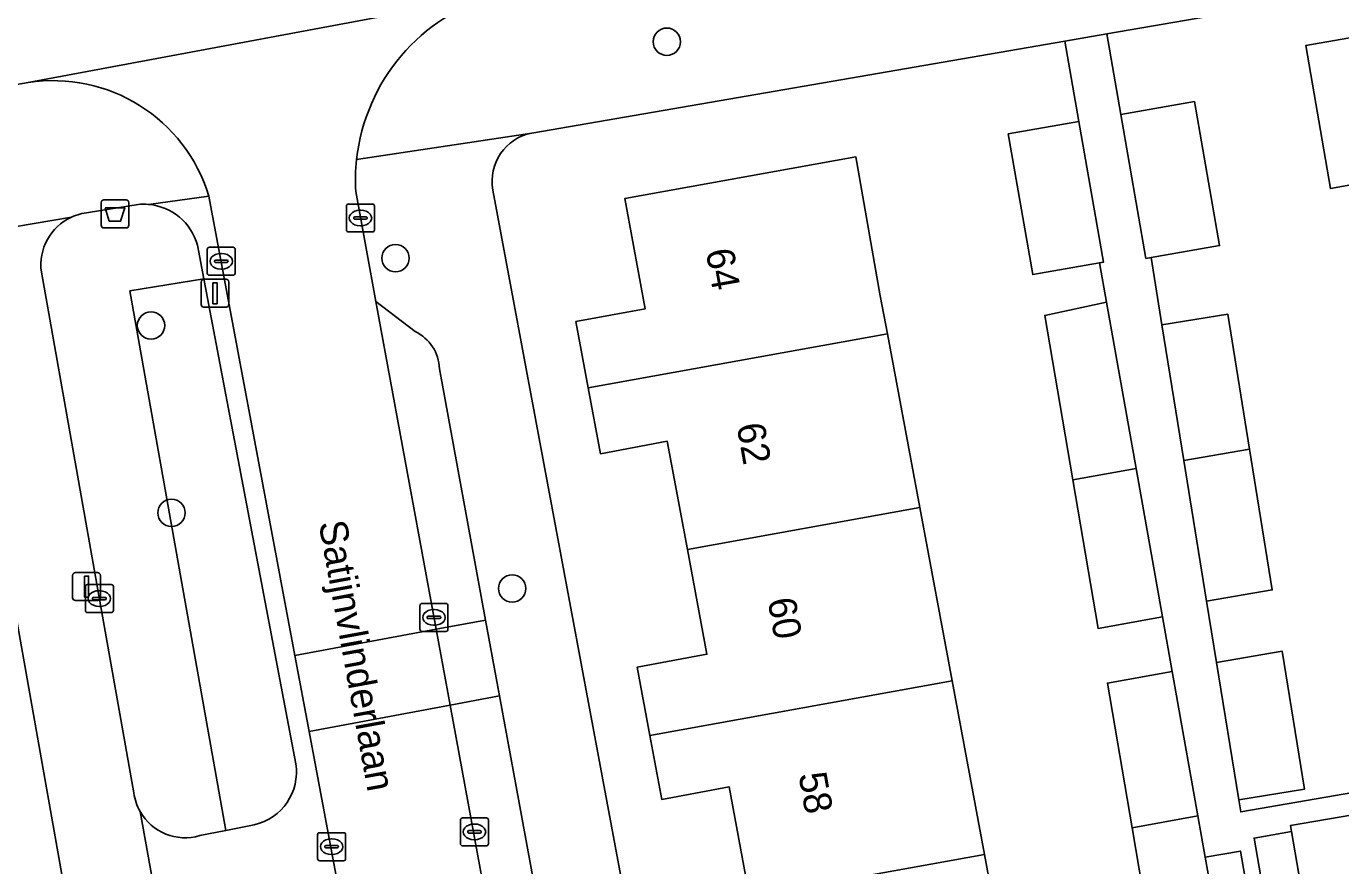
# Model space of a CAD drawing. Extents: x 162879 to 165540, y 384011 to 385181.
# Drawn here: x 163957.33 to 164004.33, y 384664.38 to 384694.39 of the extents above; entities that cross this region are included whole.
import ezdxf

# ---------------------------------------------------------------- set-up
doc = ezdxf.new("R2010")
doc.units = 0
for name, color, linetype in [('IMGEO_Afvalbak', 7, 'Continuous'), ('IMGEO_Boom', 7, 'Continuous'), ('IMGEO_Erf', 7, 'Continuous'), ('IMGEO_Groenvoorziening', 7, 'Continuous'), ('IMGEO_Kolk', 7, 'Continuous'), ('IMGEO_Lichtmast', 7, 'Continuous'), ('IMGEO_Openbare_ruimte_label', 7, 'Continuous'), ('IMGEO_Pand', 7, 'Continuous'), ('IMGEO_Pand_nummerreeks', 7, 'Continuous'), ('IMGEO_Parkeervlak_open', 7, 'Continuous'), ('IMGEO_Rijbaan_lokaal_gesloten', 7, 'Continuous'), ('IMGEO_Rijbaan_lokaal_open', 7, 'Continuous'), ('IMGEO_Voetpad_open', 7, 'Continuous')]:
    doc.layers.add(name, color=color, linetype=linetype)

msp = doc.modelspace()

# ---------------------------------------------------------------- linework, layer by layer
at = {"layer": 'IMGEO_Afvalbak'}
for p, q in [((163960.006, 384687.282), (163960.006, 384688.082)), ((163960.006, 384688.082), (163960.006, 384687.282)), ((163960.106, 384688.182), (163960.896, 384688.182)), ((163960.896, 384688.182), (163960.106, 384688.182)), ((163960.996, 384688.082), (163960.996, 384687.282)), ((163960.996, 384687.282), (163960.996, 384688.082)), ((163960.896, 384687.182), (163960.106, 384687.182)), ((163960.106, 384687.182), (163960.896, 384687.182))]:
    msp.add_line(p, q, dxfattribs=at)
msp.add_lwpolyline([(163960.149, 384687.896), (163960.853, 384687.896), (163960.704, 384687.426), (163960.298, 384687.426), (163960.149, 384687.896)], dxfattribs=at)
for centre, start, end in [((163960.106, 384688.082), 90, 180), ((163960.106, 384688.082), 90, 180), ((163960.896, 384688.082), 0, 90), ((163960.896, 384688.082), 360, 90), ((163960.106, 384687.282), 180, 270), ((163960.106, 384687.282), 180, 270), ((163960.896, 384687.282), 270, 0), ((163960.896, 384687.282), 270, 0)]:
    msp.add_arc(centre, 0.1, start, end, dxfattribs=at)
at = {"layer": 'IMGEO_Boom'}
for centre in [(163980.233, 384693.841), (163970.531, 384686.103), (163961.789, 384683.696), (163962.524, 384676.996), (163974.703, 384674.29)]:
    msp.add_circle(centre, 0.489, dxfattribs=at)
at = {"layer": 'IMGEO_Erf'}
for points in [[(164017.473, 384697.828), (164000, 384694.815), (163995.971, 384694.12), (163996.471, 384691.243), (163999.104, 384691.7), (164000, 384686.548), (163997.553, 384686.123), (163997.941, 384683.717), (164000.294, 384684.097), (164001.072, 384679.274), (164001.885, 384674.241), (163999.537, 384673.834), (163999.892, 384671.638), (164002.24, 384672.045), (164003.037, 384667.111), (164000.685, 384666.731), (164000.76, 384666.3), (164011.461, 384668.157)], [(164008.636, 384684.578), (164006.161, 384684.149), (164005.755, 384686.488), (164005.348, 384688.836), (164003.968, 384688.597), (164003.083, 384693.704), (164006.917, 384694.369), (164007.111, 384693.246), (164015.328, 384694.67), (164016.426, 384688.339), (164017.503, 384682.125), (164018.581, 384675.911), (164019.678, 384669.582), (164024.104, 384670.349), (164019.6, 384696.33)], [(163992.446, 384690.543), (163994.973, 384690.982), (163994.473, 384693.862), (163975.405, 384690.573)], [(163997.774, 384660.453), (163996.874, 384665.733), (163995.991, 384670.909), (163998.31, 384671.327), (163997.963, 384673.276), (163995.659, 384672.86), (163994.753, 384678.175), (163993.75, 384684.054), (163995.963, 384684.524), (163995.713, 384685.932), (163993.319, 384685.516), (163992.446, 384690.543)], [(163983.194, 384663.265), (163982.462, 384667.2), (163980.053, 384666.751), (163979.628, 384669.034), (163979.174, 384671.474), (163981.668, 384671.938), (163980.97, 384675.688), (163980.25, 384679.553), (163977.861, 384679.108), (163977.423, 384681.46), (163976.982, 384683.831), (163979.464, 384684.293), (163978.731, 384688.231), (163986.996, 384689.719), (163987.87, 384684.755), (163988.124, 384683.39), (163989.279, 384677.187), (163990.435, 384670.984), (163991.59, 384664.78), (163992.745, 384658.577)], [(163974.017, 384688.533), (163983.521, 384637.552)], [(163962.212, 384643.685), (163954.872, 384685.057)]]:
    msp.add_lwpolyline(points, dxfattribs=at)
for points in [[(164002.572, 384665.6), (164001.234, 384665.368), (164002.182, 384659.902), (164003.521, 384660.134)], [(164000.746, 384664.902), (163999.49, 384664.684), (164000.166, 384660.885), (164000.522, 384658.885), (164001.438, 384653.731), (164002.292, 384648.932), (164003.48, 384649.138)]]:
    msp.add_lwpolyline(points, close=True, dxfattribs=at)
msp.add_arc((163975.733, 384688.858), 1.746, 100.8223, 190.7156, dxfattribs=at)
at = {"layer": 'IMGEO_Groenvoorziening'}
for points in [[(163961.325, 384688.019), (163959.556, 384687.73)], [(163961.035, 384684.932), (163963.68, 384685.362), (163963.452, 384686.561)], [(163957.869, 384685.602), (163961.178, 384666.98)], [(163966.971, 384668.021), (163963.68, 384685.362), (163961.035, 384684.932), (163964.463, 384665.64), (163965.483, 384665.844)], [(163963.536, 384665.454), (163964.463, 384665.64), (163961.035, 384684.932)]]:
    msp.add_lwpolyline(points, dxfattribs=at)
for centre, radius, start, end in [((163961.52, 384686.123), 1.906, 84.7395, 95.8799), ((163961.522, 384686.026), 2.003, 15.4976, 85.0519), ((163959.727, 384685.862), 1.876, 114.5919, 187.9545), ((163959.734, 384685.841), 1.898, 95.385, 114.5363), ((163965.05, 384667.737), 1.942, 282.886, 8.408), ((163963.004, 384667.222), 1.842, 187.5385, 209.3833), ((163963.008, 384667.222), 1.846, 209.3412, 286.6313)]:
    msp.add_arc(centre, radius, start, end, dxfattribs=at)
at = {"layer": 'IMGEO_Kolk'}
for p, q in [((163968.778, 384687.111), (163968.778, 384687.963)), ((163968.853, 384688.037), (163969.705, 384688.037)), ((163969.779, 384687.963), (163969.779, 384687.111)), ((163969.037, 384687.531), (163969.037, 384687.543)), ((163969.475, 384687.494), (163969.077, 384687.494)), ((163969.08, 384687.58), (163969.478, 384687.58)), ((163969.266, 384687.817), (163969.291, 384687.817)), ((163969.521, 384687.543), (163969.521, 384687.531)), ((163969.705, 384687.037), (163968.853, 384687.037)), ((163969.289, 384687.257), (163969.264, 384687.257)), ((163963.875, 384686.489), (163964.727, 384686.489)), ((163963.8, 384685.563), (163963.8, 384686.415)), ((163964.059, 384685.983), (163964.059, 384685.995)), ((163964.102, 384686.032), (163964.5, 384686.032)), ((163964.288, 384686.269), (163964.313, 384686.269)), ((163964.543, 384685.995), (163964.543, 384685.983)), ((163964.801, 384686.415), (163964.801, 384685.563)), ((163964.727, 384685.489), (163963.875, 384685.489)), ((163964.497, 384685.946), (163964.099, 384685.946)), ((163964.311, 384685.709), (163964.286, 384685.709)), ((163959.441, 384673.504), (163959.441, 384674.356)), ((163959.516, 384674.43), (163960.368, 384674.43)), ((163959.929, 384674.21), (163959.954, 384674.21)), ((163960.442, 384674.356), (163960.442, 384673.504)), ((163959.7, 384673.924), (163959.7, 384673.936)), ((163960.138, 384673.887), (163959.74, 384673.887)), ((163959.743, 384673.973), (163960.141, 384673.973)), ((163960.184, 384673.936), (163960.184, 384673.924)), ((163971.483, 384673.755), (163972.335, 384673.755)), ((163960.368, 384673.43), (163959.516, 384673.43)), ((163959.952, 384673.65), (163959.927, 384673.65)), ((163971.408, 384672.829), (163971.408, 384673.681)), ((163971.71, 384673.298), (163972.108, 384673.298)), ((163971.896, 384673.535), (163971.921, 384673.535)), ((163972.409, 384673.681), (163972.409, 384672.829)), ((163971.667, 384673.249), (163971.667, 384673.261)), ((163972.105, 384673.212), (163971.707, 384673.212)), ((163971.919, 384672.975), (163971.894, 384672.975)), ((163972.151, 384673.261), (163972.151, 384673.249)), ((163972.335, 384672.755), (163971.483, 384672.755)), ((163972.855, 384665.162), (163972.855, 384666.014)), ((163972.93, 384666.088), (163973.782, 384666.088)), ((163973.343, 384665.868), (163973.368, 384665.868)), ((163973.856, 384666.014), (163973.856, 384665.162)), ((163967.748, 384664.632), (163967.748, 384665.484)), ((163967.823, 384665.558), (163968.675, 384665.558)), ((163968.236, 384665.338), (163968.261, 384665.338)), ((163968.749, 384665.484), (163968.749, 384664.632)), ((163973.114, 384665.582), (163973.114, 384665.594)), ((163973.552, 384665.545), (163973.154, 384665.545)), ((163973.157, 384665.631), (163973.555, 384665.631)), ((163973.366, 384665.308), (163973.341, 384665.308)), ((163973.598, 384665.594), (163973.598, 384665.582)), ((163968.007, 384665.052), (163968.007, 384665.064)), ((163968.445, 384665.015), (163968.047, 384665.015)), ((163968.05, 384665.101), (163968.448, 384665.101)), ((163968.491, 384665.064), (163968.491, 384665.052)), ((163973.782, 384665.088), (163972.93, 384665.088)), ((163968.675, 384664.558), (163967.823, 384664.558)), ((163968.259, 384664.778), (163968.234, 384664.778))]:
    msp.add_line(p, q, dxfattribs=at)
for points in [[(163968.778, 384687.111), (163968.778, 384687.963)], [(163968.853, 384688.037), (163969.705, 384688.037)], [(163969.779, 384687.963), (163969.779, 384687.111)], [(163969.705, 384687.037), (163968.853, 384687.037)], [(163963.875, 384686.489), (163964.727, 384686.489)], [(163963.8, 384685.563), (163963.8, 384686.415)], [(163964.801, 384686.415), (163964.801, 384685.563)], [(163964.727, 384685.489), (163963.875, 384685.489)], [(163959.441, 384673.504), (163959.441, 384674.356)], [(163959.516, 384674.43), (163960.368, 384674.43)], [(163960.442, 384674.356), (163960.442, 384673.504)], [(163971.483, 384673.755), (163972.335, 384673.755)], [(163960.368, 384673.43), (163959.516, 384673.43)], [(163971.408, 384672.829), (163971.408, 384673.681)], [(163972.409, 384673.681), (163972.409, 384672.829)], [(163972.335, 384672.755), (163971.483, 384672.755)], [(163972.855, 384665.162), (163972.855, 384666.014)], [(163972.93, 384666.088), (163973.782, 384666.088)], [(163973.856, 384666.014), (163973.856, 384665.162)], [(163967.748, 384664.632), (163967.748, 384665.484)], [(163967.823, 384665.558), (163968.675, 384665.558)], [(163968.749, 384665.484), (163968.749, 384664.632)], [(163973.782, 384665.088), (163972.93, 384665.088)], [(163968.675, 384664.558), (163967.823, 384664.558)]]:
    msp.add_lwpolyline(points, dxfattribs=at)
for centre, radius, start, end in [((163968.855, 384687.961), 0.0765, 91.552, 178.448), ((163968.855, 384687.961), 0.0765, 91.552, 178.448), ((163969.703, 384687.961), 0.0765, 1.552, 88.448), ((163969.703, 384687.961), 0.0765, 1.552, 88.448), ((163969.077, 384687.54), 0.0403, 85.8775, 175.7526), ((163969.074, 384687.53), 0.0366, 178.938, 274.7102), ((163969.478, 384687.537), 0.043, 264.8664, 352.4533), ((163969.482, 384687.542), 0.0386, 1.7309, 96.639), ((163968.855, 384687.113), 0.0765, 181.552, 268.448), ((163968.855, 384687.113), 0.0765, 181.552, 268.448), ((163969.703, 384687.113), 0.0765, 271.552, 358.448), ((163969.703, 384687.113), 0.0765, 271.552, 358.448), ((163963.877, 384686.413), 0.0765, 91.552, 178.448), ((163963.877, 384686.413), 0.0765, 91.552, 178.448), ((163964.725, 384686.413), 0.0765, 1.552, 88.448), ((163964.725, 384686.413), 0.0765, 1.552, 88.448), ((163964.099, 384685.992), 0.0403, 85.8775, 175.7526), ((163964.096, 384685.982), 0.0366, 178.938, 274.7102), ((163964.5, 384685.989), 0.043, 264.8664, 352.4533), ((163964.504, 384685.994), 0.0386, 1.7309, 96.639), ((163963.877, 384685.565), 0.0765, 181.552, 268.448), ((163963.877, 384685.565), 0.0765, 181.552, 268.448), ((163964.725, 384685.565), 0.0765, 271.552, 358.448), ((163964.725, 384685.565), 0.0765, 271.552, 358.448), ((163959.518, 384674.354), 0.0765, 91.552, 178.448), ((163959.518, 384674.354), 0.0765, 91.552, 178.448), ((163960.366, 384674.354), 0.0765, 1.552, 88.448), ((163960.366, 384674.354), 0.0765, 1.552, 88.448), ((163959.74, 384673.933), 0.0403, 85.8775, 175.7526), ((163959.737, 384673.923), 0.0366, 178.938, 274.7102), ((163960.141, 384673.93), 0.043, 264.8664, 352.4533), ((163960.145, 384673.935), 0.0386, 1.7309, 96.639), ((163971.485, 384673.679), 0.0765, 91.552, 178.448), ((163971.485, 384673.679), 0.0765, 91.552, 178.448), ((163972.333, 384673.679), 0.0765, 1.552, 88.448), ((163972.333, 384673.679), 0.0765, 1.552, 88.448), ((163959.518, 384673.506), 0.0765, 181.552, 268.448), ((163959.518, 384673.506), 0.0765, 181.552, 268.448), ((163960.366, 384673.506), 0.0765, 271.552, 358.448), ((163960.366, 384673.506), 0.0765, 271.552, 358.448), ((163971.707, 384673.258), 0.0403, 85.8775, 175.7526), ((163972.112, 384673.26), 0.0386, 1.7309, 96.639), ((163971.485, 384672.831), 0.0765, 181.552, 268.448), ((163971.485, 384672.831), 0.0765, 181.552, 268.448), ((163971.704, 384673.248), 0.0366, 178.938, 274.7102), ((163972.108, 384673.255), 0.043, 264.8664, 352.4533), ((163972.333, 384672.831), 0.0765, 271.552, 358.448), ((163972.333, 384672.831), 0.0765, 271.552, 358.448), ((163972.932, 384666.012), 0.0765, 91.552, 178.448), ((163972.932, 384666.012), 0.0765, 91.552, 178.448), ((163973.78, 384666.012), 0.0765, 1.552, 88.448), ((163973.78, 384666.012), 0.0765, 1.552, 88.448), ((163967.825, 384665.482), 0.0765, 91.552, 178.448), ((163967.825, 384665.482), 0.0765, 91.552, 178.448), ((163968.673, 384665.482), 0.0765, 1.552, 88.448), ((163968.673, 384665.482), 0.0765, 1.552, 88.448), ((163973.154, 384665.591), 0.0403, 85.8775, 175.7526), ((163973.151, 384665.581), 0.0366, 178.938, 274.7102), ((163973.555, 384665.588), 0.043, 264.8664, 352.4533), ((163973.559, 384665.593), 0.0386, 1.7309, 96.639), ((163968.047, 384665.061), 0.0403, 85.8775, 175.7526), ((163968.044, 384665.051), 0.0366, 178.938, 274.7102), ((163968.448, 384665.058), 0.043, 264.8664, 352.4533), ((163968.452, 384665.063), 0.0386, 1.7309, 96.639), ((163972.932, 384665.164), 0.0765, 181.552, 268.448), ((163972.932, 384665.164), 0.0765, 181.552, 268.448), ((163973.78, 384665.164), 0.0765, 271.552, 358.448), ((163973.78, 384665.164), 0.0765, 271.552, 358.448), ((163967.825, 384664.634), 0.0765, 181.552, 268.448), ((163967.825, 384664.634), 0.0765, 181.552, 268.448), ((163968.673, 384664.634), 0.0765, 271.552, 358.448), ((163968.673, 384664.634), 0.0765, 271.552, 358.448)]:
    msp.add_arc(centre, radius, start, end, dxfattribs=at)
for centre, major_axis, ratio, start_param, end_param in [((163969.265, 384687.537), (-0.387, 0.002), 0.722429, 4.712389, 7.853982), ((163969.29, 384687.537), (-0.39, 0.002), 0.717154, 1.570796, 4.712389), ((163964.287, 384685.989), (-0.387, 0.002), 0.722429, 4.712389, 7.853982), ((163964.312, 384685.989), (-0.39, 0.002), 0.717154, 1.570796, 4.712389), ((163959.928, 384673.93), (-0.387, 0.002), 0.722429, 4.712389, 7.853982), ((163959.953, 384673.93), (-0.39, 0.002), 0.717154, 1.570796, 4.712389), ((163971.895, 384673.255), (-0.387, 0.002), 0.722429, 4.712389, 7.853982), ((163971.92, 384673.255), (-0.39, 0.002), 0.717154, 1.570796, 4.712389), ((163973.342, 384665.588), (-0.387, 0.002), 0.722429, 4.712389, 7.853982), ((163973.367, 384665.588), (-0.39, 0.002), 0.717154, 1.570796, 4.712389), ((163968.235, 384665.058), (-0.387, 0.002), 0.722429, 4.712389, 7.853982), ((163968.26, 384665.058), (-0.39, 0.002), 0.717154, 1.570796, 4.712389)]:
    msp.add_ellipse(centre, major_axis=major_axis, ratio=ratio, start_param=start_param, end_param=end_param, dxfattribs=at)
at = {"layer": 'IMGEO_Lichtmast'}
for p, q in [((163963.583, 384684.447), (163963.583, 384685.247)), ((163963.583, 384685.247), (163963.583, 384684.447)), ((163963.683, 384685.347), (163964.473, 384685.347)), ((163964.473, 384685.347), (163963.683, 384685.347)), ((163964.573, 384685.247), (163964.573, 384684.447)), ((163964.573, 384684.447), (163964.573, 384685.247)), ((163964.473, 384684.347), (163963.683, 384684.347)), ((163963.683, 384684.347), (163964.473, 384684.347)), ((163958.987, 384673.959), (163958.987, 384674.759)), ((163958.987, 384674.759), (163958.987, 384673.959)), ((163959.087, 384674.859), (163959.877, 384674.859)), ((163959.877, 384674.859), (163959.087, 384674.859)), ((163959.977, 384674.759), (163959.977, 384673.959)), ((163959.977, 384673.959), (163959.977, 384674.759)), ((163959.877, 384673.859), (163959.087, 384673.859)), ((163959.087, 384673.859), (163959.877, 384673.859))]:
    msp.add_line(p, q, dxfattribs=at)
for points in [[(163964.003, 384685.222), (163964.153, 384685.222), (163964.153, 384684.472), (163964.003, 384684.472), (163964.003, 384685.222)], [(163959.407, 384674.734), (163959.557, 384674.734), (163959.557, 384673.984), (163959.407, 384673.984), (163959.407, 384674.734)]]:
    msp.add_lwpolyline(points, dxfattribs=at)
for centre, start, end in [((163963.683, 384685.247), 90, 180), ((163963.683, 384685.247), 90, 180), ((163964.473, 384685.247), 0, 90), ((163964.473, 384685.247), 360, 90), ((163963.683, 384684.447), 180, 270), ((163963.683, 384684.447), 180, 270), ((163964.473, 384684.447), 270, 0), ((163964.473, 384684.447), 270, 0), ((163959.087, 384674.759), 90, 180), ((163959.087, 384674.759), 90, 180), ((163959.877, 384674.759), 0, 90), ((163959.877, 384674.759), 360, 90), ((163959.087, 384673.959), 180, 270), ((163959.087, 384673.959), 180, 270), ((163959.877, 384673.959), 270, 0), ((163959.877, 384673.959), 270, 0)]:
    msp.add_arc(centre, 0.1, start, end, dxfattribs=at)
at = {"layer": 'IMGEO_Pand'}
for points in [[(164015.328, 384694.67), (164007.111, 384693.246), (164006.917, 384694.369), (164003.083, 384693.704), (164003.968, 384688.597), (164005.348, 384688.836), (164005.755, 384686.488), (164016.426, 384688.339)], [(163999.104, 384691.7), (163996.471, 384691.243), (163997.367, 384686.091), (163997.553, 384686.123), (164000, 384686.548)], [(163994.973, 384690.982), (163992.446, 384690.543), (163993.319, 384685.516), (163995.713, 384685.932), (163995.846, 384685.955)], [(163977.423, 384681.46), (163988.124, 384683.39), (163987.87, 384684.755), (163986.996, 384689.719), (163978.731, 384688.231), (163979.464, 384684.293), (163976.982, 384683.831)], [(163997.019, 384678.583), (163995.963, 384684.524), (163993.75, 384684.054), (163994.753, 384678.175)], [(163998.724, 384678.867), (164001.072, 384679.274), (164000.294, 384684.097), (163997.941, 384683.717)], [(163980.97, 384675.688), (163989.279, 384677.187), (163988.124, 384683.39), (163977.423, 384681.46), (163977.861, 384679.108), (163980.25, 384679.553)], [(164001.072, 384679.274), (163998.724, 384678.867), (163999.537, 384673.834), (164001.885, 384674.241)], [(163997.019, 384678.583), (163994.753, 384678.175), (163995.659, 384672.86), (163997.963, 384673.276)], [(163980.97, 384675.688), (163981.668, 384671.938), (163979.174, 384671.474), (163979.628, 384669.034), (163990.435, 384670.984), (163989.279, 384677.187)], [(163999.892, 384671.638), (164000.685, 384666.731), (164003.037, 384667.111), (164002.24, 384672.045)], [(163979.628, 384669.034), (163980.053, 384666.751), (163982.462, 384667.2), (163983.194, 384663.265), (163991.59, 384664.78), (163990.435, 384670.984)], [(163998.31, 384671.327), (163995.991, 384670.909), (163996.874, 384665.733), (163999.228, 384666.158)], [(164005.302, 384665.571), (164005.18, 384666.274), (164002.535, 384665.815), (164002.572, 384665.6), (164003.521, 384660.134), (164003.598, 384659.689), (164006.242, 384660.152)], [(163999.49, 384664.684), (163999.228, 384666.158), (163996.874, 384665.733), (163997.774, 384660.453), (164000.166, 384660.885)], [(163992.745, 384658.577), (163991.59, 384664.78), (163983.194, 384663.265), (163983.892, 384659.518), (163981.345, 384659.043), (163981.8, 384656.602)]]:
    msp.add_lwpolyline(points, close=True, dxfattribs=at)
at = {"layer": 'IMGEO_Parkeervlak_open'}
for points in [[(163971.232, 384683.474), (163969.833, 384684.549), (163971.985, 384672.831), (163973.753, 384673.16), (163972.101, 384682.141)], [(163984.995, 384612.031), (163974.252, 384670.446), (163972.484, 384670.117), (163983.581, 384609.7), (163983.803, 384608.496)]]:
    msp.add_lwpolyline(points, dxfattribs=at)
msp.add_lwpolyline([(163971.985, 384672.831), (163972.484, 384670.117), (163974.252, 384670.446), (163973.753, 384673.16)], close=True, dxfattribs=at)
msp.add_arc((163970.609, 384682.118), 1.492, 0.8806, 65.3211, dxfattribs=at)
at = {"layer": 'IMGEO_Rijbaan_lokaal_gesloten'}
msp.add_lwpolyline([(164024.385, 384711.216), (164000, 384707.088), (163991.189, 384705.522), (163986.876, 384704.755), (163920.933, 384693.119), (163915.898, 384692.25), (163889.259, 384687.653), (163890.452, 384680.811), (163902.182, 384682.838), (163953.722, 384691.743), (163957.391, 384692.377), (163974.141, 384695.52), (163974.356, 384695.564), (163976.632, 384695.961), (163995.143, 384699.195), (163997.389, 384699.611), (164015.802, 384702.806)], dxfattribs=at)
at = {"layer": 'IMGEO_Rijbaan_lokaal_open'}
for points in [[(163974.141, 384695.52), (163957.391, 384692.377)], [(163963.857, 384688.322), (163966.931, 384671.891), (163971.985, 384672.831), (163969.833, 384684.549)], [(163969.833, 384684.549), (163969.111, 384688.48)], [(163972.484, 384670.117), (163967.439, 384669.178), (163972.151, 384643.992)], [(163975.177, 384627.9), (163975.619, 384625.507), (163978.705, 384608.792), (163983.581, 384609.7), (163972.484, 384670.117)]]:
    msp.add_lwpolyline(points, dxfattribs=at)
msp.add_lwpolyline([(163971.985, 384672.831), (163966.931, 384671.891), (163967.439, 384669.178), (163972.484, 384670.117)], close=True, dxfattribs=at)
for centre, radius, start, end in [((163976.002, 384688.873), 6.902, 105.6427, 173.7305), ((163958.296, 384686.637), 5.811, 16.8552, 98.959), ((163975.967, 384688.875), 6.867, 173.7098, 183.2938)]:
    msp.add_arc(centre, radius, start, end, dxfattribs=at)
at = {"layer": 'IMGEO_Voetpad_open'}
for points in [[(163969.141, 384689.627), (163975.405, 384690.573), (163994.473, 384693.862), (163995.971, 384694.12), (164000, 384694.815), (164017.473, 384697.828)], [(164011.461, 384668.157), (164000.76, 384666.3), (164000.685, 384666.731), (163999.892, 384671.638), (163999.537, 384673.834), (163998.724, 384678.867), (163997.941, 384683.717), (163997.553, 384686.123), (163997.367, 384686.091), (163996.471, 384691.243), (163995.971, 384694.12), (163994.473, 384693.862), (163994.973, 384690.982), (163995.846, 384685.955), (163995.713, 384685.932), (163995.963, 384684.524), (163997.019, 384678.583), (163997.963, 384673.276), (163998.31, 384671.327), (163999.228, 384666.158), (163999.49, 384664.684), (164000.746, 384664.902), (164003.48, 384649.138)], [(163957.391, 384692.377), (163953.722, 384691.743), (163952.713, 384691.04), (163951.843, 384689.731), (163951.114, 384689.398), (163905.601, 384681.434)], [(163975.405, 384690.573), (163969.141, 384689.627)], [(163967.439, 384669.178), (163966.931, 384671.891), (163963.857, 384688.322), (163961.695, 384688.021)], [(163961.695, 384688.021), (163963.857, 384688.322)], [(163969.111, 384688.48), (163969.833, 384684.549), (163971.232, 384683.474)], [(164031.262, 384616.615), (164026.486, 384615.782), (164027.129, 384611.857), (164012.399, 384609.402), (164010.82, 384609.139), (164000, 384607.336), (163997.907, 384606.987), (163997.175, 384610.88), (163988.786, 384609.306), (163983.81, 384635.999), (163983.521, 384637.552), (163974.017, 384688.533)], [(163959.556, 384687.73), (163961.325, 384688.019)], [(163958.946, 384687.567), (163952.896, 384686.544)], [(163952.896, 384686.544), (163958.946, 384687.567)], [(163963.452, 384686.561), (163963.68, 384685.362), (163966.971, 384668.021)], [(163961.178, 384666.98), (163957.869, 384685.602)], [(163954.872, 384685.057), (163962.212, 384643.685), (163963.513, 384637.038), (163966.984, 384637.636)], [(163972.101, 384682.141), (163973.753, 384673.16), (163974.252, 384670.446), (163984.995, 384612.031)], [(163970.145, 384643.668), (163972.151, 384643.992), (163967.439, 384669.178)], [(163962.204, 384661.866), (163961.399, 384666.318)], [(163961.399, 384666.318), (163962.204, 384661.866)], [(164004.377, 384647.57), (164002.642, 384657.572), (164003.926, 384657.795), (164003.598, 384659.689), (164003.521, 384660.134), (164002.182, 384659.902), (164001.234, 384665.368), (164002.572, 384665.6), (164002.535, 384665.815), (164005.18, 384666.274)], [(163965.483, 384665.844), (163964.463, 384665.64), (163963.536, 384665.454)]]:
    msp.add_lwpolyline(points, dxfattribs=at)
for centre, radius, start, end in [((163976.002, 384688.873), 6.902, 105.6427, 173.7305), ((163958.296, 384686.637), 5.811, 16.8552, 98.959), ((163975.733, 384688.858), 1.746, 100.8223, 190.7156), ((163975.967, 384688.875), 6.867, 173.7098, 183.2938), ((163961.52, 384686.123), 1.906, 84.7395, 95.8799), ((163961.522, 384686.026), 2.003, 15.4976, 85.0519), ((163959.727, 384685.862), 1.876, 114.5919, 187.9545), ((163959.734, 384685.841), 1.898, 95.385, 114.5363), ((163970.609, 384682.118), 1.492, 0.8806, 65.3211), ((163965.05, 384667.737), 1.942, 282.886, 8.408), ((163963.004, 384667.222), 1.842, 187.5385, 209.3833), ((163963.008, 384667.222), 1.846, 209.3412, 286.6313)]:
    msp.add_arc(centre, radius, start, end, dxfattribs=at)

# ---------------------------------------------------------------- texts
at = {"layer": 'IMGEO_Openbare_ruimte_label'}
msp.add_text('Satijnvlinderlaan', height=1, rotation=280.3663, dxfattribs=at).set_placement((163967.78, 384676.633))
at = {"layer": 'IMGEO_Pand_nummerreeks'}
for s, p in [('64', (163981.622, 384686.364)), ('62', (163982.727, 384680.127)), ('60', (163983.835, 384673.881)), ('58', (163984.941, 384667.64))]:
    msp.add_text(s, height=1, rotation=280.055, dxfattribs=at).set_placement(p)

doc.saveas('drawing.dxf')
